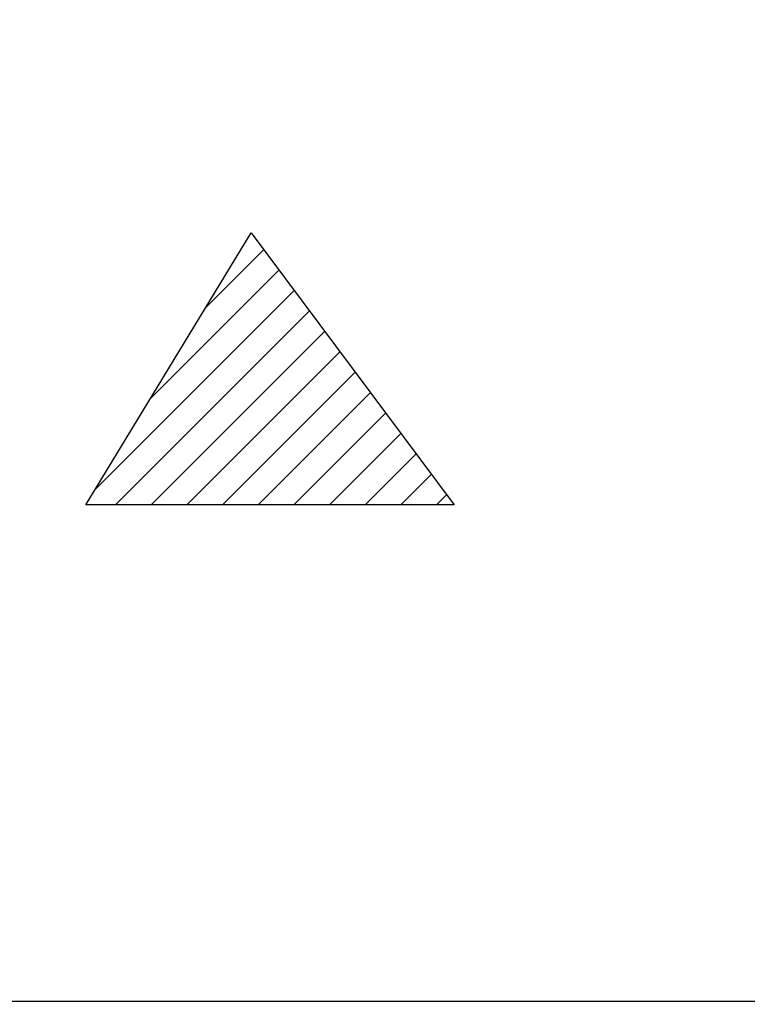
# Model space of a CAD drawing. Extents: x 1458 to 4498, y 17709 to 24109.
# Drawn here: x 1918.2 to 2107.5, y 17709.1 to 17964.6 of the extents above; entities that cross this region are included whole.
import ezdxf

# ---------------------------------------------------------------- set-up
doc = ezdxf.new("R2010")
doc.units = 0
doc.layers.add('P_TRAF_TCP_General', color=7, linetype='Continuous')

msp = doc.modelspace()

# ---------------------------------------------------------------- linework, layer by layer
at = {"layer": 'P_TRAF_TCP_General'}
for p, q in [((1966.56, 17889.59), (1981.72, 17904.74)), ((1952.21, 17865.95), (1985.68, 17899.42)), ((1937.85, 17842.31), (1989.64, 17894.11)), ((1943.16, 17838.34), (1993.61, 17888.79)), ((1952.44, 17838.34), (1997.57, 17883.48)), ((1961.72, 17838.34), (2001.54, 17878.16)), ((1971, 17838.34), (2005.5, 17872.85)), ((1980.28, 17838.34), (2009.47, 17867.53)), ((1989.56, 17838.34), (2013.43, 17862.22)), ((1998.84, 17838.34), (2017.39, 17856.9)), ((2008.11, 17838.34), (2021.36, 17851.59)), ((2017.39, 17838.34), (2025.32, 17846.27)), ((2026.67, 17838.34), (2029.29, 17840.96))]:
    msp.add_line(p, q, dxfattribs=at)
for points in [[(1458.44, 19709.14), (4498.44, 19709.14), (4498.44, 17709.14), (1458.44, 17709.14)], [(1935.44, 17838.34), (1978.44, 17909.14), (2031.24, 17838.34)]]:
    msp.add_lwpolyline(points, close=True, dxfattribs=at)

doc.saveas('drawing.dxf')
